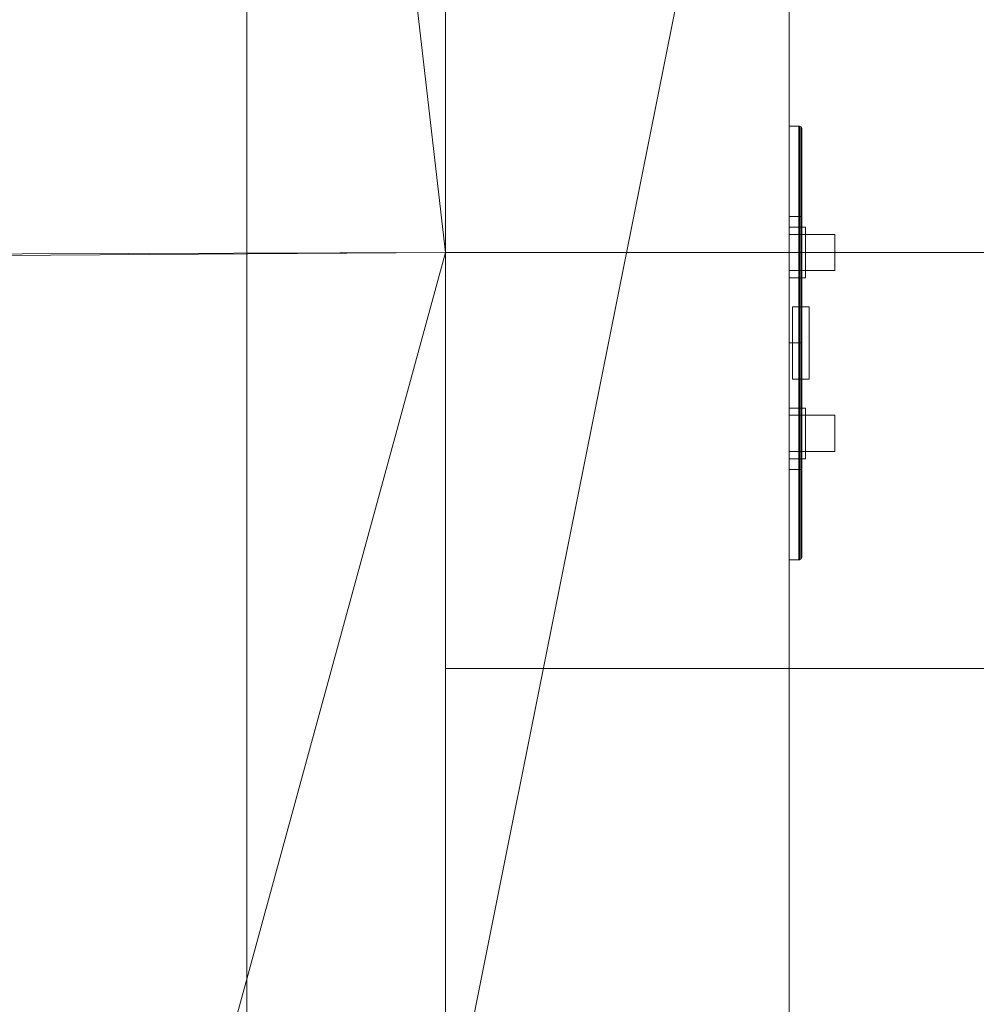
# Model space of a CAD drawing. Header units: metres. Extents: x -6.7 to 13.4, y 0 to 15.3.
# Tile 478 of 656: x -1.834 to -1.57, y 9.392 to 9.664. Entities that reach past the tile are written whole.
import ezdxf

# ---------------------------------------------------------------- set-up
doc = ezdxf.new("R2010")
doc.units = ezdxf.units.M
doc.header["$MEASUREMENT"] = 0
for name, color, linetype in [('NewTwindo - Fixtures', 7, 'Continuous'), ('NewTwindo - Slabs', 7, 'Continuous'), ('NewTwindo - Walls', 7, 'Continuous'), ('Twindo - Electrical', 7, 'Continuous'), ('Twindo - Slabs', 7, 'Continuous')]:
    doc.layers.add(name, color=color, linetype=linetype)

# ---------------------------------------------------------------- blocks, each defined once
blk = doc.blocks.new('Wall_F033B108-A797-4ADF-9365-E347DA2ABE16', base_point=(-1.62143, 9.82509))
at = {"layer": 'NewTwindo - Walls', "lineweight": 0}
mesh = blk.add_polyface(dxfattribs=at)
corners = [(-1.77143, 9.82509), (-1.77143, 9.82509, 2.41), (-1.62143, 9.82509, 2.41), (-1.62143, 9.82509), (-1.77143, 9.33009), (-1.77143, 9.33009, 2.41), (-1.62143, 9.33009, 2.41), (-1.62143, 9.33009)]
mesh.append_faces([[corners[k] for k in face] for face in [(0, 1, 2, 3), (4, 5, 1, 0), (5, 6, 2, 1), (3, 2, 6, 7), (3, 7, 4, 0), (7, 6, 5, 4)]], dxfattribs={"color": 9})
blk = doc.blocks.new('Slab_428867ED-5AFE-4E59-93B8-45DF1FFC605D', base_point=(-3.25143, 9.71009))
at = {"layer": 'NewTwindo - Fixtures', "lineweight": 0}
mesh = blk.add_polyface(dxfattribs=at)
corners = [(-3.25143, 9.71009, 2.565), (-3.25143, 9.71009, 2.41), (-3.25143, 9.07009, 2.41), (-3.25143, 9.07009, 2.565), (-3.07143, 9.71009, 2.565), (-3.07143, 9.71009, 2.41), (-3.07143, 9.82509, 2.41), (-1.62143, 9.82509, 2.41), (-1.62143, 9.07509, 2.41), (-1.77143, 9.07509, 2.41), (-1.77143, 9.07509, 2.565), (-1.62143, 9.07509, 2.565), (-1.62143, 9.82509, 2.565), (-3.07143, 9.82509, 2.565)]
mesh.append_faces([[corners[k] for k in face] for face in [(0, 1, 2, 3), (4, 5, 1, 0), (3, 2, 9, 10), (13, 6, 5, 4), (12, 7, 6, 13), (11, 8, 7, 12), (10, 9, 8, 11)]], dxfattribs={"color": 9})
mesh.append_faces([[corners[k] for k in face] for face in [(12, 10, 11)]], dxfattribs={"vtx0": -1, "color": 9})
mesh.append_faces([[corners[k] for k in face] for face in [(7, 9, 6)]], dxfattribs={"vtx0": -1, "vtx1": -1, "color": 9})
mesh.append_faces([[corners[k] for k in face] for face in [(9, 5, 6), (4, 3, 10)]], dxfattribs={"vtx0": -1, "vtx2": -1, "color": 9})
mesh.append_faces([[corners[k] for k in face] for face in [(8, 9, 7)]], dxfattribs={"vtx1": -1, "color": 9})
mesh.append_faces([[corners[k] for k in face] for face in [(9, 2, 5), (13, 4, 10), (12, 13, 10)]], dxfattribs={"vtx1": -1, "vtx2": -1, "color": 9})
mesh.append_faces([[corners[k] for k in face] for face in [(2, 1, 5), (4, 0, 3)]], dxfattribs={"vtx2": -1, "color": 9})
blk = doc.blocks.new('Slab_802DA21A-2803-41A3-8E48-64010855DF42', base_point=(-2.27598, 14.71509))
at = {"layer": 'NewTwindo - Slabs', "lineweight": 0}
mesh = blk.add_polyface(dxfattribs=at)
corners = [(-6.33643, 14.71509), (-2.27598, 14.71509), (-2.27598, 14.71509, -0.15), (-6.33643, 14.71509, -0.15), (2.57858, 14.05509), (-2.27598, 14.05509), (-6.33643, 9.82509), (-4.87643, 9.82509), (-4.87643, 3.40508), (-3.35143, 3.40507), (-3.35143, 2.76553), (0.24855, 2.76553), (0.24855, 0.35009), (4.10355, 0.35009), (4.10355, 0.16009), (6.21356, 0.16009), (6.21356, 0.35009), (10.5586, 0.35009), (10.5586, 8.19009), (5.65357, 8.19009), (5.65357, 9.07509), (-0.10121, 9.07509), (-0.10146, 10.48511), (2.57858, 10.48509), (-2.27598, 14.05509, -0.15), (-6.33643, 9.82509, -0.15), (2.57858, 14.05509, -0.15), (2.57858, 10.48509, -0.15), (-0.10146, 10.48511, -0.15), (-0.10121, 9.07509, -0.15), (5.65357, 9.07509, -0.15), (5.65357, 8.19009, -0.15), (10.5586, 8.19009, -0.15), (10.5586, 0.35009, -0.15), (6.21356, 0.35009, -0.15), (6.21356, 0.16009, -0.15), (4.10355, 0.16009, -0.15), (4.10355, 0.35009, -0.15), (0.24855, 0.35009, -0.15), (0.24855, 2.76553, -0.15), (-3.35143, 2.76553, -0.15), (-3.35143, 3.40507, -0.15), (-4.87643, 3.40508, -0.15), (-4.87643, 9.82509, -0.15)]
mesh.append_faces([[corners[k] for k in face] for face in [(0, 1, 2, 3), (1, 5, 24, 2), (6, 0, 3, 25), (5, 4, 26, 24), (7, 6, 25, 43), (8, 7, 43, 42), (9, 8, 42, 41), (10, 9, 41, 40), (11, 10, 40, 39), (12, 11, 39, 38), (13, 12, 38, 37), (14, 13, 37, 36), (15, 14, 36, 35), (16, 15, 35, 34), (17, 16, 34, 33), (18, 17, 33, 32), (19, 18, 32, 31), (20, 19, 31, 30), (21, 20, 30, 29), (22, 21, 29, 28), (23, 22, 28, 27), (4, 23, 27, 26)]], dxfattribs={"color": 9})
mesh.append_faces([[corners[k] for k in face] for face in [(4, 22, 23), (18, 16, 17)]], dxfattribs={"vtx0": -1, "color": 9})
mesh.append_faces([[corners[k] for k in face] for face in [(26, 28, 24), (32, 34, 31)]], dxfattribs={"vtx0": -1, "vtx1": -1, "color": 9})
mesh.append_faces([[corners[k] for k in face] for face in [(1, 7, 9), (22, 5, 10), (21, 11, 13), (41, 43, 2), (40, 24, 28), (37, 39, 29)]], dxfattribs={"vtx0": -1, "vtx1": -1, "vtx2": -1, "color": 9})
mesh.append_faces([[corners[k] for k in face] for face in [(5, 9, 10), (21, 10, 11), (19, 13, 14), (19, 14, 15), (19, 15, 16), (43, 3, 2), (41, 2, 24), (40, 28, 29), (37, 29, 30), (37, 30, 31)]], dxfattribs={"vtx0": -1, "vtx2": -1, "color": 9})
mesh.append_faces([[corners[k] for k in face] for face in [(27, 28, 26), (33, 34, 32)]], dxfattribs={"vtx1": -1, "color": 9})
mesh.append_faces([[corners[k] for k in face] for face in [(1, 0, 7), (5, 1, 9), (21, 22, 10), (4, 5, 22), (20, 21, 13), (19, 20, 13), (18, 19, 16), (40, 41, 24), (39, 40, 29), (36, 37, 31), (35, 36, 31), (34, 35, 31)]], dxfattribs={"vtx1": -1, "vtx2": -1, "color": 9})
mesh.append_faces([[corners[k] for k in face] for face in [(0, 6, 7), (7, 8, 9), (11, 12, 13), (43, 25, 3), (41, 42, 43), (37, 38, 39)]], dxfattribs={"vtx2": -1, "color": 9})
blk = doc.blocks.new('Wall_D4088E79-3D34-4D21-AF3F-31719D791EA0', base_point=(-1.92148, 9.48509))
at = {"layer": 'NewTwindo - Walls', "lineweight": 0}
mesh = blk.add_polyface(dxfattribs=at)
corners = [(-1.51148, 9.60009, 5.7), (-1.51148, 9.60009, 3.25), (-1.71648, 9.60009, 3.25), (-1.71648, 9.60009, 5.94), (-0.39148, 9.60009, 5.94), (-0.39148, 9.60009, 3.25), (-0.61148, 9.60009, 3.25), (-0.61148, 9.60009, 5.7), (-1.51148, 9.48509, 5.7), (-1.51148, 9.48509, 3.25), (-1.71648, 9.48509, 3.25), (-1.71648, 9.48509, 5.94), (-0.39148, 9.48509, 5.94), (-0.39148, 9.48509, 3.25), (-0.61148, 9.48509, 3.25), (-0.61148, 9.48509, 5.7)]
mesh.append_faces([[corners[k] for k in face] for face in [(1, 0, 8, 9), (1, 9, 10, 2), (11, 3, 2, 10), (4, 3, 11, 12), (12, 13, 5, 4), (14, 6, 5, 13), (7, 6, 14, 15), (0, 7, 15, 8)]], dxfattribs={"color": 9})
mesh.append_faces([[corners[k] for k in face] for face in [(2, 0, 1), (13, 15, 14)]], dxfattribs={"vtx0": -1, "color": 9})
mesh.append_faces([[corners[k] for k in face] for face in [(5, 7, 4), (10, 8, 11)]], dxfattribs={"vtx0": -1, "vtx1": -1, "color": 9})
mesh.append_faces([[corners[k] for k in face] for face in [(7, 3, 4), (8, 12, 11)]], dxfattribs={"vtx0": -1, "vtx2": -1, "color": 9})
mesh.append_faces([[corners[k] for k in face] for face in [(6, 7, 5), (9, 8, 10)]], dxfattribs={"vtx1": -1, "color": 9})
mesh.append_faces([[corners[k] for k in face] for face in [(7, 0, 3), (2, 3, 0), (8, 15, 12), (13, 12, 15)]], dxfattribs={"vtx1": -1, "vtx2": -1, "color": 9})
blk = doc.blocks.new('Wall_4EB1EA4C-44CA-49DF-ACD3-7530DD68E552', base_point=(-1.92148, 10.89707))
at = {"layer": 'NewTwindo - Walls', "lineweight": 0}
mesh = blk.add_polyface(dxfattribs=at)
corners = [(-1.71648, 9.88759, 3.25), (-1.71648, 9.88759, 5.95), (-1.71648, 10.88759, 5.95), (-1.71648, 10.88759, 3.25), (-1.71648, 10.89707, 3.25), (-1.71648, 10.89707, 6.25), (-1.71648, 9.60009, 6.25), (-1.71648, 9.60009, 5.94), (-1.71648, 9.01509, 5.94), (-1.71648, 9.01509, 3.25), (-1.92148, 9.88759, 3.25), (-1.92148, 9.88759, 5.95), (-1.92148, 10.88759, 5.95), (-1.92148, 10.88759, 3.25), (-1.92148, 10.89707, 3.25), (-1.92148, 10.89707, 6.25), (-1.92148, 9.59948, 6.25), (-1.92148, 9.59948, 5.94), (-1.92148, 9.01509, 5.94), (-1.92148, 9.01509, 3.25)]
mesh.append_faces([[corners[k] for k in face] for face in [(1, 0, 10, 11), (2, 1, 11, 12), (3, 2, 12, 13), (3, 13, 14, 4), (15, 5, 4, 14), (6, 5, 15, 16), (6, 16, 17, 7), (8, 7, 17, 18), (8, 18, 19, 9), (10, 0, 9, 19)]], dxfattribs={"color": 9})
mesh.append_faces([[corners[k] for k in face] for face in [(4, 2, 3), (9, 7, 8)]], dxfattribs={"vtx0": -1, "color": 9})
mesh.append_faces([[corners[k] for k in face] for face in [(0, 7, 9), (19, 17, 10), (10, 17, 11), (14, 12, 15)]], dxfattribs={"vtx0": -1, "vtx1": -1, "color": 9})
mesh.append_faces([[corners[k] for k in face] for face in [(1, 5, 6), (1, 6, 7), (12, 16, 15)]], dxfattribs={"vtx0": -1, "vtx2": -1, "color": 9})
mesh.append_faces([[corners[k] for k in face] for face in [(13, 12, 14)]], dxfattribs={"vtx1": -1, "color": 9})
mesh.append_faces([[corners[k] for k in face] for face in [(1, 2, 5), (4, 5, 2), (0, 1, 7), (12, 11, 16), (17, 16, 11)]], dxfattribs={"vtx1": -1, "vtx2": -1, "color": 9})
mesh.append_faces([[corners[k] for k in face] for face in [(19, 18, 17)]], dxfattribs={"vtx2": -1, "color": 9})
blk = doc.blocks.new('Object_58B01FE4-7443-4BFD-BAEE-796F57B23F0A')
at = {"layer": 'Twindo - Electrical', "lineweight": 0}
mesh = blk.add_polyface(dxfattribs=at)
corners = [(-1.61793, 9.54009, 1.29), (-1.61793, 9.61009, 1.29), (-1.61793, 9.61009, 1.41), (-1.61793, 9.54009, 1.41), (-1.61793, 9.58509, 1.338), (-1.61793, 9.56509, 1.338), (-1.61793, 9.56509, 1.362), (-1.61793, 9.58509, 1.362), (-1.62143, 9.54009, 1.41), (-1.62143, 9.54009, 1.29), (-1.62143, 9.61009, 1.41), (-1.62143, 9.61009, 1.29), (-1.62056, 9.58509, 1.362), (-1.62056, 9.58509, 1.338), (-1.62056, 9.56509, 1.362), (-1.62056, 9.56509, 1.338)]
mesh.append_faces([[corners[k] for k in face] for face in [(8, 9, 0, 3), (10, 8, 3, 2), (11, 10, 2, 1), (9, 11, 1, 0), (7, 12, 13, 4), (6, 14, 12, 7), (5, 15, 14, 6), (4, 13, 15, 5), (10, 11, 9, 8), (14, 15, 13, 12)]], dxfattribs={"color": 255})
mesh.append_faces([[corners[k] for k in face] for face in [(1, 4, 0), (0, 5, 3)]], dxfattribs={"vtx0": -1, "vtx1": -1, "color": 255})
mesh.append_faces([[corners[k] for k in face] for face in [(6, 2, 3), (2, 7, 4), (0, 4, 5)]], dxfattribs={"vtx0": -1, "vtx2": -1, "color": 255})
mesh.append_faces([[corners[k] for k in face] for face in [(6, 7, 2), (5, 6, 3), (1, 2, 4)]], dxfattribs={"vtx1": -1, "vtx2": -1, "color": 255})
mesh = blk.add_polyface(dxfattribs=at)
corners = [(-1.62056, 9.56509, 1.338), (-1.61593, 9.56509, 1.338), (-1.61593, 9.56509, 1.362), (-1.62056, 9.56509, 1.362), (-1.61593, 9.58509, 1.362), (-1.62056, 9.58509, 1.362), (-1.61593, 9.58509, 1.338), (-1.62056, 9.58509, 1.338)]
mesh.append_faces([[corners[k] for k in face] for face in [(0, 1, 2, 3), (3, 2, 4, 5), (5, 4, 6, 7), (7, 6, 1, 0), (0, 3, 5, 7), (1, 6, 4, 2)]], dxfattribs={"color": 255})
blk = doc.blocks.new('Object_0AC68E5C-2600-45A1-A17B-4BFF2D7CB537')
at = {"layer": 'Twindo - Electrical', "lineweight": 0}
mesh = blk.add_polyface(dxfattribs=at)
corners = [(-1.62143, 9.57509, 1.14), (-1.62143, 9.57509, 1.26), (-1.62143, 9.63509, 1.26), (-1.62143, 9.63509, 1.14), (-1.62143, 9.60709, 1.183), (-1.62143, 9.60709, 1.217), (-1.62143, 9.59309, 1.217), (-1.62143, 9.59309, 1.183), (-1.61881, 9.57509, 1.26), (-1.61881, 9.57509, 1.14), (-1.61858, 9.57509, 1.14003), (-1.61819, 9.57509, 1.14026), (-1.61796, 9.57509, 1.14065), (-1.61793, 9.57509, 1.14088), (-1.61793, 9.57509, 1.25912), (-1.61796, 9.57509, 1.25935), (-1.61819, 9.57509, 1.25974), (-1.61858, 9.57509, 1.25997), (-1.61881, 9.63509, 1.26), (-1.61881, 9.63509, 1.14), (-1.61793, 9.60709, 1.183), (-1.61793, 9.60709, 1.217), (-1.61793, 9.59309, 1.217), (-1.61793, 9.59309, 1.183), (-1.61858, 9.63506, 1.14003), (-1.61819, 9.63483, 1.14026), (-1.61796, 9.63444, 1.14065), (-1.61793, 9.63422, 1.14088), (-1.61793, 9.63422, 1.25912), (-1.61796, 9.63444, 1.25935), (-1.61819, 9.63483, 1.25974), (-1.61858, 9.63506, 1.25997)]
mesh.append_faces([[corners[k] for k in face] for face in [(1, 8, 18, 2), (18, 19, 3, 2), (9, 0, 3, 19), (4, 20, 21, 5), (5, 21, 22, 6), (6, 22, 23, 7), (7, 23, 20, 4), (10, 9, 19, 24), (11, 10, 24, 25), (12, 11, 25, 26), (13, 12, 26, 27), (15, 14, 28, 29), (16, 15, 29, 30), (17, 16, 30, 31), (8, 17, 31, 18), (31, 24, 19, 18), (30, 25, 24, 31), (29, 26, 25, 30), (28, 27, 26, 29)]], dxfattribs={"color": 255})
mesh.append_faces([[corners[k] for k in face] for face in [(8, 15, 16, 17)]], dxfattribs={"vtx0": -1, "color": 255})
mesh.append_faces([[corners[k] for k in face] for face in [(0, 7, 3), (3, 4, 2), (27, 20, 13), (13, 23, 14)]], dxfattribs={"vtx0": -1, "vtx1": -1, "color": 255})
mesh.append_faces([[corners[k] for k in face] for face in [(5, 1, 2), (1, 6, 7), (3, 7, 4), (22, 28, 14), (28, 21, 20), (13, 20, 23)]], dxfattribs={"vtx0": -1, "vtx2": -1, "color": 255})
mesh.append_faces([[corners[k] for k in face] for face in [(8, 9, 10, 11), (8, 11, 12, 13), (8, 13, 14, 15)]], dxfattribs={"vtx0": -1, "vtx3": -1, "color": 255})
mesh.append_faces([[corners[k] for k in face] for face in [(5, 6, 1), (4, 5, 2), (0, 1, 7), (22, 21, 28), (23, 22, 14), (27, 28, 20)]], dxfattribs={"vtx1": -1, "vtx2": -1, "color": 255})
mesh.append_faces([[corners[k] for k in face] for face in [(8, 1, 0, 9)]], dxfattribs={"vtx3": -1, "color": 255})
mesh = blk.add_polyface(dxfattribs=at)
corners = [(-1.62143, 9.59509, 1.185), (-1.62143, 9.59509, 1.215), (-1.62143, 9.60509, 1.215), (-1.62143, 9.60509, 1.185), (-1.61881, 9.59509, 1.215), (-1.61881, 9.60509, 1.215), (-1.61881, 9.59509, 1.212), (-1.61881, 9.60509, 1.212), (-1.60881, 9.59509, 1.212), (-1.60881, 9.60509, 1.212), (-1.60881, 9.59509, 1.204), (-1.60881, 9.60509, 1.204), (-1.61881, 9.59509, 1.204), (-1.61881, 9.60509, 1.204), (-1.61881, 9.59509, 1.185), (-1.61881, 9.60509, 1.185), (-1.62143, 9.59309, 1.183), (-1.62143, 9.60709, 1.183), (-1.61693, 9.60709, 1.183), (-1.61693, 9.59309, 1.183), (-1.62143, 9.60709, 1.217), (-1.61693, 9.60709, 1.217), (-1.62143, 9.59309, 1.217), (-1.61693, 9.59309, 1.217), (-1.62143, 9.59509, 1.185), (-1.62143, 9.59509, 1.215), (-1.61693, 9.59509, 1.215), (-1.61693, 9.59509, 1.185), (-1.62143, 9.60509, 1.215), (-1.61693, 9.60509, 1.215), (-1.62143, 9.60509, 1.185), (-1.61693, 9.60509, 1.185)]
mesh.append_faces([[corners[k] for k in face] for face in [(0, 1, 2, 3), (1, 4, 5, 2), (4, 6, 7, 5), (6, 8, 9, 7), (8, 10, 11, 9), (10, 12, 13, 11), (12, 14, 15, 13), (14, 0, 3, 15), (16, 17, 18, 19), (17, 20, 21, 18), (20, 22, 23, 21), (22, 16, 19, 23), (24, 25, 26, 27), (25, 28, 29, 26), (28, 30, 31, 29), (30, 24, 27, 31)]], dxfattribs={"color": 255})
mesh.append_faces([[corners[k] for k in face] for face in [(3, 13, 15)]], dxfattribs={"vtx0": -1, "color": 255})
mesh.append_faces([[corners[k] for k in face] for face in [(0, 12, 1), (16, 24, 17), (17, 30, 20), (18, 31, 19), (19, 27, 23)]], dxfattribs={"vtx0": -1, "vtx1": -1, "color": 255})
mesh.append_faces([[corners[k] for k in face] for face in [(12, 6, 1), (2, 7, 13)]], dxfattribs={"vtx0": -1, "vtx1": -1, "vtx2": -1, "color": 255})
mesh.append_faces([[corners[k] for k in face] for face in [(7, 11, 13), (28, 22, 20), (22, 25, 24), (17, 24, 30), (26, 21, 23), (21, 29, 31), (19, 31, 27)]], dxfattribs={"vtx0": -1, "vtx2": -1, "color": 255})
mesh.append_faces([[corners[k] for k in face] for face in [(14, 12, 0)]], dxfattribs={"vtx1": -1, "color": 255})
mesh.append_faces([[corners[k] for k in face] for face in [(12, 10, 6), (3, 2, 13), (28, 25, 22), (30, 28, 20), (16, 22, 24), (26, 29, 21), (27, 26, 23), (18, 21, 31)]], dxfattribs={"vtx1": -1, "vtx2": -1, "color": 255})
mesh.append_faces([[corners[k] for k in face] for face in [(6, 4, 1), (10, 8, 6), (2, 5, 7), (7, 9, 11)]], dxfattribs={"vtx2": -1, "color": 255})
mesh = blk.add_polyface(dxfattribs=at)
corners = [(-1.61881, 9.57509, 1.26), (-1.62143, 9.57509, 1.26), (-1.62143, 9.51509, 1.26), (-1.61881, 9.51509, 1.26), (-1.62143, 9.57509, 1.14), (-1.61858, 9.57509, 1.25997), (-1.61819, 9.57509, 1.25974), (-1.61796, 9.57509, 1.25935), (-1.61793, 9.57509, 1.25912), (-1.61793, 9.57509, 1.14088), (-1.61796, 9.57509, 1.14065), (-1.61819, 9.57509, 1.14026), (-1.61858, 9.57509, 1.14003), (-1.61881, 9.57509, 1.14), (-1.62143, 9.51509, 1.14), (-1.62143, 9.55709, 1.183), (-1.62143, 9.55709, 1.217), (-1.62143, 9.54309, 1.217), (-1.62143, 9.54309, 1.183), (-1.61881, 9.51509, 1.14), (-1.61858, 9.51512, 1.25997), (-1.61819, 9.51535, 1.25974), (-1.61796, 9.51574, 1.25935), (-1.61793, 9.51597, 1.25912), (-1.61793, 9.51597, 1.14088), (-1.61793, 9.54309, 1.217), (-1.61793, 9.55709, 1.217), (-1.61793, 9.55709, 1.183), (-1.61793, 9.54309, 1.183), (-1.61796, 9.51574, 1.14065), (-1.61819, 9.51535, 1.14026), (-1.61858, 9.51512, 1.14003)]
mesh.append_faces([[corners[k] for k in face] for face in [(0, 1, 2, 3), (19, 3, 2, 14), (5, 0, 3, 20), (6, 5, 20, 21), (7, 6, 21, 22), (8, 7, 22, 23), (10, 9, 24, 29), (11, 10, 29, 30), (12, 11, 30, 31), (13, 12, 31, 19), (4, 13, 19, 14), (15, 27, 26, 16), (16, 26, 25, 17), (17, 25, 28, 18), (18, 28, 27, 15), (31, 20, 3, 19), (30, 21, 20, 31), (29, 22, 21, 30), (24, 23, 22, 29)]], dxfattribs={"color": 255})
mesh.append_faces([[corners[k] for k in face] for face in [(4, 11, 12, 13)]], dxfattribs={"vtx0": -1, "color": 255})
mesh.append_faces([[corners[k] for k in face] for face in [(14, 18, 4), (4, 15, 1), (9, 27, 24), (24, 28, 23)]], dxfattribs={"vtx0": -1, "vtx1": -1, "color": 255})
mesh.append_faces([[corners[k] for k in face] for face in [(16, 2, 1), (2, 17, 18), (4, 18, 15), (25, 8, 23), (8, 26, 27), (24, 27, 28)]], dxfattribs={"vtx0": -1, "vtx2": -1, "color": 255})
mesh.append_faces([[corners[k] for k in face] for face in [(4, 5, 6, 7), (4, 7, 8, 9), (4, 9, 10, 11)]], dxfattribs={"vtx0": -1, "vtx3": -1, "color": 255})
mesh.append_faces([[corners[k] for k in face] for face in [(16, 17, 2), (15, 16, 1), (14, 2, 18), (25, 26, 8), (28, 25, 23), (9, 8, 27)]], dxfattribs={"vtx1": -1, "vtx2": -1, "color": 255})
mesh.append_faces([[corners[k] for k in face] for face in [(4, 1, 0, 5)]], dxfattribs={"vtx3": -1, "color": 255})
mesh = blk.add_polyface(dxfattribs=at)
corners = [(-1.62143, 9.54509, 1.185), (-1.62143, 9.54509, 1.215), (-1.62143, 9.55509, 1.215), (-1.62143, 9.55509, 1.185), (-1.61881, 9.54509, 1.215), (-1.61881, 9.55509, 1.215), (-1.61881, 9.54509, 1.212), (-1.61881, 9.55509, 1.212), (-1.60881, 9.54509, 1.212), (-1.60881, 9.55509, 1.212), (-1.60881, 9.54509, 1.204), (-1.60881, 9.55509, 1.204), (-1.61881, 9.54509, 1.204), (-1.61881, 9.55509, 1.204), (-1.61881, 9.54509, 1.185), (-1.61881, 9.55509, 1.185), (-1.62143, 9.54309, 1.183), (-1.62143, 9.55709, 1.183), (-1.61693, 9.55709, 1.183), (-1.61693, 9.54309, 1.183), (-1.62143, 9.55709, 1.217), (-1.61693, 9.55709, 1.217), (-1.62143, 9.54309, 1.217), (-1.61693, 9.54309, 1.217), (-1.62143, 9.54509, 1.185), (-1.62143, 9.54509, 1.215), (-1.61693, 9.54509, 1.215), (-1.61693, 9.54509, 1.185), (-1.62143, 9.55509, 1.215), (-1.61693, 9.55509, 1.215), (-1.62143, 9.55509, 1.185), (-1.61693, 9.55509, 1.185)]
mesh.append_faces([[corners[k] for k in face] for face in [(0, 1, 2, 3), (1, 4, 5, 2), (4, 6, 7, 5), (6, 8, 9, 7), (8, 10, 11, 9), (10, 12, 13, 11), (12, 14, 15, 13), (14, 0, 3, 15), (16, 17, 18, 19), (17, 20, 21, 18), (20, 22, 23, 21), (22, 16, 19, 23), (24, 25, 26, 27), (25, 28, 29, 26), (28, 30, 31, 29), (30, 24, 27, 31)]], dxfattribs={"color": 255})
mesh.append_faces([[corners[k] for k in face] for face in [(3, 13, 15)]], dxfattribs={"vtx0": -1, "color": 255})
mesh.append_faces([[corners[k] for k in face] for face in [(0, 12, 1), (16, 24, 17), (17, 30, 20), (18, 31, 19), (19, 27, 23)]], dxfattribs={"vtx0": -1, "vtx1": -1, "color": 255})
mesh.append_faces([[corners[k] for k in face] for face in [(12, 6, 1), (2, 7, 13)]], dxfattribs={"vtx0": -1, "vtx1": -1, "vtx2": -1, "color": 255})
mesh.append_faces([[corners[k] for k in face] for face in [(7, 11, 13), (28, 22, 20), (22, 25, 24), (17, 24, 30), (26, 21, 23), (21, 29, 31), (19, 31, 27)]], dxfattribs={"vtx0": -1, "vtx2": -1, "color": 255})
mesh.append_faces([[corners[k] for k in face] for face in [(14, 12, 0)]], dxfattribs={"vtx1": -1, "color": 255})
mesh.append_faces([[corners[k] for k in face] for face in [(12, 10, 6), (3, 2, 13), (28, 25, 22), (30, 28, 20), (16, 22, 24), (26, 29, 21), (27, 26, 23), (18, 21, 31)]], dxfattribs={"vtx1": -1, "vtx2": -1, "color": 255})
mesh.append_faces([[corners[k] for k in face] for face in [(6, 4, 1), (10, 8, 6), (2, 5, 7), (7, 9, 11)]], dxfattribs={"vtx2": -1, "color": 255})
blk = doc.blocks.new('Slab_4FB5D051-D00D-47BE-8E84-A6D94544EB54', base_point=(-6.49643, 15.11509))
at = {"layer": 'NewTwindo - Slabs', "lineweight": 0}
mesh = blk.add_polyface(dxfattribs=at)
corners = [(-6.49643, 9.62509, 2.565), (-6.49643, 9.62509, 3.25), (-6.49643, 15.11509, 3.25), (-6.49643, 15.11509, 2.565), (-5.03143, 9.62509, 2.565), (-5.03143, 9.62509, 3.25), (2.42854, 14.48009, 3.25), (-1.92148, 14.48009, 3.25), (-1.92148, 15.11509, 3.25), (-5.03143, 3.41007, 3.25), (-3.45142, 3.41007, 3.25), (-3.45142, 2.81016, 3.25), (-0.00145, 2.81016, 3.25), (-0.00145, 2.81007, 3.25), (0.16355, 2.81007, 3.25), (0.16355, 0.16509, 3.25), (13.28858, 0.16509, 3.25), (13.28858, 3.36009, 3.25), (10.7136, 3.36009, 3.25), (10.7136, 8.46009, 3.25), (6.07357, 8.46009, 3.25), (6.07357, 9.94509, 3.25), (6.07358, 9.94509, 3.25), (6.07357, 11.6101, 3.25), (6.02357, 11.6101, 3.25), (6.02357, 14.43009, 3.25), (2.42854, 14.43009, 3.25), (4.10355, 0.38009, 3.25), (4.10355, 3.24013, 3.25), (6.21356, 3.24013, 3.25), (6.21356, 0.3801, 3.25), (-1.92148, 15.11509, 2.565), (-5.03143, 3.41007, 2.565), (-1.92148, 14.48009, 2.565), (2.42854, 14.48009, 2.565), (2.42854, 14.43009, 2.565), (6.02357, 14.43009, 2.565), (6.02357, 11.6101, 2.565), (6.07357, 11.6101, 2.565), (6.07358, 9.94509, 2.565), (6.07357, 9.94509, 2.565), (6.07357, 8.46009, 2.565), (10.7136, 8.46009, 2.565), (10.7136, 3.36009, 2.565), (13.28858, 3.36009, 2.565), (13.28858, 0.16509, 2.565), (0.16355, 0.16509, 2.565), (0.16355, 2.81007, 2.565), (-0.00145, 2.81007, 2.565), (-0.00145, 2.81016, 2.565), (-3.45142, 2.81016, 2.565), (-3.45142, 3.41007, 2.565), (6.21356, 3.24013, 2.565), (4.10355, 3.24013, 2.565), (4.10355, 0.38009, 2.565), (6.21356, 0.3801, 2.565), (4.10355, 3.24013, 2.945), (5.09855, 3.24013, 2.945), (5.09855, 3.71514, 2.565), (4.10355, 3.71514, 2.565), (4.10355, 3.24326, 2.9489), (5.09855, 3.24326, 2.9489), (5.09855, 3.71826, 2.5689), (4.10355, 3.71826, 2.5689)]
mesh.append_faces([[corners[k] for k in face] for face in [(0, 1, 2, 3), (4, 5, 1, 0), (3, 2, 8, 31), (32, 9, 5, 4), (33, 7, 6, 34), (31, 8, 7, 33), (51, 10, 9, 32), (50, 11, 10, 51), (49, 12, 11, 50), (48, 13, 12, 49), (47, 14, 13, 48), (46, 15, 14, 47), (45, 16, 15, 46), (44, 17, 16, 45), (43, 18, 17, 44), (42, 19, 18, 43), (41, 20, 19, 42), (40, 21, 20, 41), (39, 22, 21, 40), (38, 23, 22, 39), (37, 24, 23, 38), (36, 25, 24, 37), (35, 26, 25, 36), (34, 6, 26, 35), (53, 28, 27, 54), (52, 29, 28, 53), (55, 30, 29, 52), (54, 27, 30, 55), (56, 57, 58, 59), (60, 61, 57, 56), (61, 62, 58, 57), (59, 58, 62, 63), (60, 56, 59, 63), (63, 62, 61, 60)]], dxfattribs={"color": 9})
mesh.append_faces([[corners[k] for k in face] for face in [(45, 43, 44)]], dxfattribs={"vtx0": -1, "color": 9})
mesh.append_faces([[corners[k] for k in face] for face in [(16, 30, 15)]], dxfattribs={"vtx0": -1, "vtx1": -1, "color": 9})
mesh.append_faces([[corners[k] for k in face] for face in [(8, 5, 10), (7, 11, 14), (27, 26, 15), (20, 24, 28), (16, 18, 30), (51, 4, 31), (47, 50, 33), (46, 35, 54), (53, 37, 41), (45, 55, 43)]], dxfattribs={"vtx0": -1, "vtx1": -1, "vtx2": -1, "color": 9})
mesh.append_faces([[corners[k] for k in face] for face in [(7, 10, 11), (26, 14, 15), (20, 23, 24), (20, 28, 29), (18, 29, 30), (4, 3, 31), (51, 31, 33), (47, 33, 34), (47, 34, 35), (53, 35, 36), (53, 36, 37), (46, 54, 55), (52, 41, 42), (55, 42, 43)]], dxfattribs={"vtx0": -1, "vtx2": -1, "color": 9})
mesh.append_faces([[corners[k] for k in face] for face in [(17, 18, 16)]], dxfattribs={"vtx1": -1, "color": 9})
mesh.append_faces([[corners[k] for k in face] for face in [(8, 2, 5), (7, 8, 10), (6, 7, 14), (26, 6, 14), (27, 28, 26), (25, 26, 28), (24, 25, 28), (30, 27, 15), (19, 20, 29), (18, 19, 29), (50, 51, 33), (46, 47, 35), (53, 54, 35), (37, 38, 41), (52, 53, 41), (55, 52, 42), (45, 46, 55)]], dxfattribs={"vtx1": -1, "vtx2": -1, "color": 9})
mesh.append_faces([[corners[k] for k in face] for face in [(2, 1, 5), (5, 9, 10), (4, 0, 3), (51, 32, 4)]], dxfattribs={"vtx2": -1, "color": 9})
blk = doc.blocks.new('Slab_8AA02730-FFF2-4B8C-BC6D-8AEC374B40A0', base_point=(-1.71648, 9.60009))
at = {"layer": 'NewTwindo - Slabs', "lineweight": 0}
mesh = blk.add_polyface(dxfattribs=at)
corners = [(-1.71648, 9.60009, 6.45), (-1.71648, 9.60009, 5.94), (-1.92148, 9.59948, 5.94), (-1.92148, 9.59948, 6.45), (-0.39148, 9.60009, 6.45), (-0.39148, 9.60009, 5.94), (-0.22648, 9.59948, 5.94), (-0.22648, 8.8512, 5.94), (-0.39101, 8.85119, 5.94), (-1.71648, 8.85009, 5.94), (-1.92148, 8.85099, 5.94), (-1.92148, 8.85099, 6.45), (-1.71648, 8.85009, 6.45), (-0.39101, 8.85119, 6.45), (-0.22648, 8.8512, 6.45), (-0.22648, 9.59948, 6.45)]
mesh.append_faces([[corners[k] for k in face] for face in [(0, 1, 2, 3), (4, 5, 1, 0), (3, 2, 10, 11), (15, 6, 5, 4), (14, 7, 6, 15), (13, 8, 7, 14), (12, 9, 8, 13), (11, 10, 9, 12)]], dxfattribs={"color": 9})
mesh.append_faces([[corners[k] for k in face] for face in [(15, 13, 14)]], dxfattribs={"vtx0": -1, "color": 9})
mesh.append_faces([[corners[k] for k in face] for face in [(6, 8, 5)]], dxfattribs={"vtx0": -1, "vtx1": -1, "color": 9})
mesh.append_faces([[corners[k] for k in face] for face in [(9, 2, 1), (9, 1, 5), (0, 11, 12), (4, 12, 13)]], dxfattribs={"vtx0": -1, "vtx2": -1, "color": 9})
mesh.append_faces([[corners[k] for k in face] for face in [(7, 8, 6)]], dxfattribs={"vtx1": -1, "color": 9})
mesh.append_faces([[corners[k] for k in face] for face in [(8, 9, 5), (4, 0, 12), (15, 4, 13)]], dxfattribs={"vtx1": -1, "vtx2": -1, "color": 9})
mesh.append_faces([[corners[k] for k in face] for face in [(9, 10, 2), (0, 3, 11)]], dxfattribs={"vtx2": -1, "color": 9})
blk = doc.blocks.new('Slab_18EA7D09-15A0-42BB-81BD-1D3833B6B2C7', base_point=(-1.92148, 9.59877))
at = {"layer": 'NewTwindo - Slabs', "lineweight": 0}
mesh = blk.add_polyface(dxfattribs=at)
corners = [(-1.92148, 9.59877, 6.45), (-1.92148, 9.59877, 6.25), (-1.71648, 9.60009, 6.25), (-1.71648, 9.60009, 6.45), (-1.92148, 11.37509, 6.45), (-1.92148, 11.37509, 6.25), (-0.39113, 11.37509, 6.25), (-0.39148, 9.60009, 6.25), (-0.39148, 9.60009, 6.45), (-0.39113, 11.37509, 6.45)]
mesh.append_faces([[corners[k] for k in face] for face in [(0, 1, 2, 3), (4, 5, 1, 0), (3, 2, 7, 8), (9, 6, 5, 4), (8, 7, 6, 9)]], dxfattribs={"color": 9})
mesh.append_faces([[corners[k] for k in face] for face in [(4, 3, 8)]], dxfattribs={"vtx0": -1, "vtx2": -1, "color": 9})
mesh.append_faces([[corners[k] for k in face] for face in [(6, 7, 5), (9, 4, 8)]], dxfattribs={"vtx1": -1, "color": 9})
mesh.append_faces([[corners[k] for k in face] for face in [(7, 2, 5)]], dxfattribs={"vtx1": -1, "vtx2": -1, "color": 9})
mesh.append_faces([[corners[k] for k in face] for face in [(2, 1, 5), (4, 0, 3)]], dxfattribs={"vtx2": -1, "color": 9})
blk = doc.blocks.new('Slab_34572A90-DA7B-4B38-AE9C-16AA28944A22', base_point=(-3.49648, 9.62509))
at = {"layer": 'NewTwindo - Slabs', "lineweight": 0}
mesh = blk.add_polyface(dxfattribs=at)
corners = [(-3.49648, 9.62509, 6.45), (-3.49648, 9.62509, 6.26), (-5.03143, 9.62509, 6.26), (-5.03143, 9.62509, 6.45), (-3.49648, 8.85009, 6.45), (-3.49648, 8.85009, 6.26), (-1.71648, 8.85009, 6.26), (-0.39148, 8.85119, 6.26), (-0.39148, 8.85006, 6.26), (0.16355, 8.85009, 6.26), (0.16355, 3.4101, 6.26), (-1.66737, 3.41008, 6.26), (-1.66643, 2.81007, 6.26), (-3.45013, 2.81018, 6.26), (-3.45183, 3.41007, 6.26), (-5.03143, 3.41007, 6.26), (-5.03143, 3.41007, 6.45), (-3.45183, 3.41007, 6.45), (-3.45013, 2.81018, 6.45), (-1.66643, 2.81007, 6.45), (-1.66737, 3.41008, 6.45), (0.16355, 3.4101, 6.45), (0.16355, 8.85009, 6.45), (-0.39148, 8.85006, 6.45), (-0.39148, 8.85119, 6.45), (-1.71648, 8.85009, 6.45)]
mesh.append_faces([[corners[k] for k in face] for face in [(0, 1, 2, 3), (4, 5, 1, 0), (3, 2, 15, 16), (25, 6, 5, 4), (24, 7, 6, 25), (23, 8, 7, 24), (22, 9, 8, 23), (21, 10, 9, 22), (20, 11, 10, 21), (19, 12, 11, 20), (18, 13, 12, 19), (17, 14, 13, 18), (16, 15, 14, 17)]], dxfattribs={"color": 9})
mesh.append_faces([[corners[k] for k in face] for face in [(10, 8, 9)]], dxfattribs={"vtx0": -1, "color": 9})
mesh.append_faces([[corners[k] for k in face] for face in [(21, 23, 20)]], dxfattribs={"vtx0": -1, "vtx1": -1, "color": 9})
mesh.append_faces([[corners[k] for k in face] for face in [(13, 6, 11), (20, 25, 18)]], dxfattribs={"vtx0": -1, "vtx1": -1, "vtx2": -1, "color": 9})
mesh.append_faces([[corners[k] for k in face] for face in [(15, 1, 5), (14, 5, 6), (11, 6, 7), (11, 7, 8), (4, 3, 16), (4, 16, 17), (25, 17, 18)]], dxfattribs={"vtx0": -1, "vtx2": -1, "color": 9})
mesh.append_faces([[corners[k] for k in face] for face in [(12, 13, 11), (19, 20, 18), (22, 23, 21)]], dxfattribs={"vtx1": -1, "color": 9})
mesh.append_faces([[corners[k] for k in face] for face in [(14, 15, 5), (13, 14, 6), (10, 11, 8), (25, 4, 17), (24, 25, 20), (23, 24, 20)]], dxfattribs={"vtx1": -1, "vtx2": -1, "color": 9})
mesh.append_faces([[corners[k] for k in face] for face in [(15, 2, 1), (4, 0, 3)]], dxfattribs={"vtx2": -1, "color": 9})
blk = doc.blocks.new('Slab_4F556EF8-AACE-4447-88DB-0E4196C575B6', base_point=(-1.92148, 15.11509))
at = {"layer": 'Twindo - Slabs', "lineweight": 0}
mesh = blk.add_polyface(dxfattribs=at)
corners = [(-1.92148, 15.11509, 6.5), (-1.92148, 15.11509, 6.45), (-6.49643, 15.11509, 6.45), (-6.49643, 15.11509, 6.5), (-1.92148, 14.48009, 6.5), (-1.92148, 14.48009, 6.45), (2.42854, 14.48009, 6.45), (2.42854, 14.43009, 6.45), (6.02358, 14.43009, 6.45), (6.02357, 11.6101, 6.45), (6.07357, 11.6101, 6.45), (6.07356, 6.84513, 6.45), (6.18856, 6.84513, 6.45), (6.18856, 6.74289, 6.45), (6.30356, 6.74289, 6.45), (6.30356, 5.43009, 6.45), (6.2636, 5.43009, 6.45), (6.2636, 4.90014, 6.45), (10.7136, 4.90014, 6.45), (10.7136, 3.36009, 6.45), (13.28858, 3.36009, 6.45), (13.28858, 0.16509, 6.45), (0.16355, 0.16509, 6.45), (0.16355, 2.81007, 6.45), (-3.45143, 2.81007, 6.45), (-3.45143, 3.41007, 6.45), (-5.03143, 3.41007, 6.45), (-5.03143, 9.62509, 6.45), (-6.49643, 9.62509, 6.45), (-2.86143, 14.17509, 6.45), (-5.55143, 14.17509, 6.45), (-5.55143, 10.56509, 6.45), (-2.86143, 10.56509, 6.45), (5.10855, 9.73009, 6.45), (4.31855, 9.73009, 6.45), (4.31855, 5.22013, 6.45), (5.10855, 5.22109, 6.45), (9.6136, 4.43509, 6.45), (6.64356, 4.43509, 6.45), (6.64356, 2.75509, 6.45), (8.68819, 2.75509, 6.45), (9.6136, 3.68051, 6.45), (-6.49643, 9.62509, 6.5), (-5.03143, 9.62509, 6.5), (-5.03143, 3.41007, 6.5), (-3.45143, 3.41007, 6.5), (-3.45143, 2.81007, 6.5), (0.16355, 2.81007, 6.5), (0.16355, 0.16509, 6.5), (13.28858, 0.16509, 6.5), (13.28858, 3.36009, 6.5), (10.7136, 3.36009, 6.5), (10.7136, 4.90014, 6.5), (6.2636, 4.90014, 6.5), (6.2636, 5.43009, 6.5), (6.30356, 5.43009, 6.5), (6.30356, 6.74289, 6.5), (6.18856, 6.74289, 6.5), (6.18856, 6.84513, 6.5), (6.07356, 6.84513, 6.5), (6.07357, 11.6101, 6.5), (6.02357, 11.6101, 6.5), (6.02358, 14.43009, 6.5), (2.42854, 14.43009, 6.5), (2.42854, 14.48009, 6.5), (-5.55143, 10.56509, 6.5), (-5.55143, 14.17509, 6.5), (-2.86143, 14.17509, 6.5), (-2.86143, 10.56509, 6.5), (4.31855, 5.22013, 6.5), (4.31855, 9.73009, 6.5), (5.10855, 9.73009, 6.5), (5.10855, 5.22109, 6.5), (6.64356, 2.75509, 6.5), (6.64356, 4.43509, 6.5), (9.6136, 4.43509, 6.5), (9.6136, 3.68051, 6.5), (8.68819, 2.75509, 6.5)]
mesh.append_faces([[corners[k] for k in face] for face in [(0, 1, 2, 3), (4, 5, 1, 0), (3, 2, 28, 42), (64, 6, 5, 4), (63, 7, 6, 64), (62, 8, 7, 63), (61, 9, 8, 62), (60, 10, 9, 61), (59, 11, 10, 60), (58, 12, 11, 59), (57, 13, 12, 58), (56, 14, 13, 57), (55, 15, 14, 56), (54, 16, 15, 55), (53, 17, 16, 54), (52, 18, 17, 53), (51, 19, 18, 52), (50, 20, 19, 51), (49, 21, 20, 50), (48, 22, 21, 49), (47, 23, 22, 48), (46, 24, 23, 47), (45, 25, 24, 46), (44, 26, 25, 45), (43, 27, 26, 44), (42, 28, 27, 43), (66, 30, 29, 67), (65, 31, 30, 66), (68, 32, 31, 65), (67, 29, 32, 68), (70, 34, 33, 71), (69, 35, 34, 70), (72, 36, 35, 69), (71, 33, 36, 72), (74, 38, 37, 75), (73, 39, 38, 74), (77, 40, 39, 73), (76, 41, 40, 77), (75, 37, 41, 76)]], dxfattribs={"color": 9})
mesh.append_faces([[corners[k] for k in face] for face in [(21, 19, 20), (56, 54, 55)]], dxfattribs={"vtx0": -1, "color": 9})
mesh.append_faces([[corners[k] for k in face] for face in [(14, 16, 13), (49, 51, 48)]], dxfattribs={"vtx0": -1, "vtx1": -1, "color": 9})
mesh.append_faces([[corners[k] for k in face] for face in [(25, 27, 32), (24, 32, 5), (22, 7, 35), (36, 9, 11), (36, 11, 13), (36, 13, 17), (22, 36, 17), (22, 17, 39), (22, 40, 19), (68, 43, 45), (4, 68, 46), (69, 63, 48), (59, 61, 72), (57, 59, 72), (53, 57, 72), (53, 72, 48), (73, 53, 48), (51, 77, 48)]], dxfattribs={"vtx0": -1, "vtx1": -1, "vtx2": -1, "color": 9})
mesh.append_faces([[corners[k] for k in face] for face in [(30, 28, 2), (27, 31, 32), (29, 2, 1), (32, 1, 5), (23, 5, 6), (23, 6, 7), (22, 35, 36), (33, 7, 8), (36, 8, 9), (22, 39, 40), (37, 17, 18), (41, 18, 19), (65, 3, 42), (65, 42, 43), (3, 66, 67), (68, 45, 46), (4, 67, 68), (4, 46, 47), (63, 47, 48), (63, 70, 71), (61, 71, 72), (53, 74, 75), (51, 75, 76), (51, 76, 77)]], dxfattribs={"vtx0": -1, "vtx2": -1, "color": 9})
mesh.append_faces([[corners[k] for k in face] for face in [(15, 16, 14), (50, 51, 49)]], dxfattribs={"vtx1": -1, "color": 9})
mesh.append_faces([[corners[k] for k in face] for face in [(30, 31, 28), (27, 28, 31), (24, 25, 32), (29, 30, 2), (32, 29, 1), (23, 24, 5), (22, 23, 7), (34, 35, 7), (33, 34, 7), (36, 33, 8), (16, 17, 13), (38, 39, 17), (37, 38, 17), (41, 37, 18), (40, 41, 19), (21, 22, 19), (65, 66, 3), (68, 65, 43), (0, 3, 67), (4, 0, 67), (64, 4, 47), (63, 64, 47), (69, 70, 63), (72, 69, 48), (62, 63, 71), (61, 62, 71), (53, 54, 57), (56, 57, 54), (73, 74, 53), (77, 73, 48), (52, 53, 75), (51, 52, 75)]], dxfattribs={"vtx1": -1, "vtx2": -1, "color": 9})
mesh.append_faces([[corners[k] for k in face] for face in [(25, 26, 27), (9, 10, 11), (11, 12, 13), (43, 44, 45), (59, 60, 61), (57, 58, 59)]], dxfattribs={"vtx2": -1, "color": 9})

msp = doc.modelspace()

# ---------------------------------------------------------------- block references
at = {"layer": 'NewTwindo - Fixtures', "color": 251, "linetype": 'Continuous', "lineweight": 20}
msp.add_blockref('Slab_428867ED-5AFE-4E59-93B8-45DF1FFC605D', (-3.25143, 9.71009), dxfattribs=at)
at = {"layer": 'NewTwindo - Slabs', "color": 251, "linetype": 'Continuous', "lineweight": 20}
for name, p in [('Slab_4FB5D051-D00D-47BE-8E84-A6D94544EB54', (-6.49643, 15.11509)), ('Slab_802DA21A-2803-41A3-8E48-64010855DF42', (-2.27598, 14.71509)), ('Slab_18EA7D09-15A0-42BB-81BD-1D3833B6B2C7', (-1.92148, 9.59877)), ('Slab_34572A90-DA7B-4B38-AE9C-16AA28944A22', (-3.49648, 9.62509)), ('Slab_8AA02730-FFF2-4B8C-BC6D-8AEC374B40A0', (-1.71648, 9.60009))]:
    msp.add_blockref(name, p, dxfattribs=at)
at = {"layer": 'NewTwindo - Walls', "color": 7, "lineweight": 13}
for name, p in [('Wall_4EB1EA4C-44CA-49DF-ACD3-7530DD68E552', (-1.92148, 10.89707)), ('Wall_F033B108-A797-4ADF-9365-E347DA2ABE16', (-1.62143, 9.82509)), ('Wall_D4088E79-3D34-4D21-AF3F-31719D791EA0', (-1.92148, 9.48509))]:
    msp.add_blockref(name, p, dxfattribs=at)
at = {"layer": 'Twindo - Electrical', "color": 15, "linetype": 'Continuous', "lineweight": 18}
for name in ['Object_0AC68E5C-2600-45A1-A17B-4BFF2D7CB537', 'Object_58B01FE4-7443-4BFD-BAEE-796F57B23F0A']:
    msp.add_blockref(name, (0, 0), dxfattribs=at)
at = {"layer": 'Twindo - Slabs', "color": 251, "linetype": 'Continuous', "lineweight": 20}
msp.add_blockref('Slab_4F556EF8-AACE-4447-88DB-0E4196C575B6', (-1.92148, 15.11509), dxfattribs=at)

doc.saveas('drawing.dxf')
